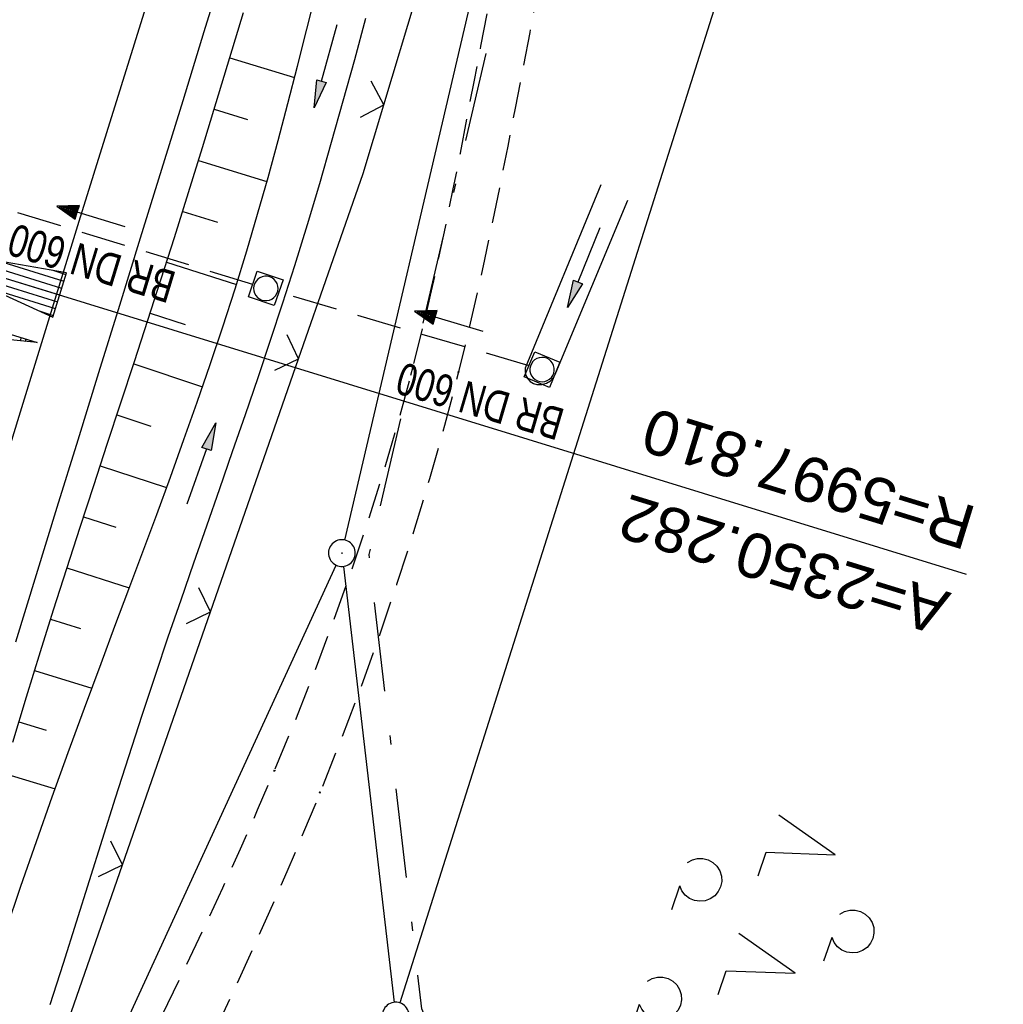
# Model space of a CAD drawing. Extents: x 510526 to 513920, y 467229 to 478797.
# Tile 340 of 467: x 512207 to 512263, y 475585 to 475640. Entities that reach past the tile are written whole.
import ezdxf

# ---------------------------------------------------------------- set-up
doc = ezdxf.new("R2010")
doc.units = 0
doc.header["$LTSCALE"] = 10
doc.header["$MEASUREMENT"] = 0
for name, pattern in [('AUSGEZOGEN', [0]), ('LT00', [0]), ('LT08', [0.42, 0.2, -0.1, 0.02, -0.1]), ('LT11', [0.3, 0.2, -0.1]), ('STRICHLINIE2', [0.375, 0.25, -0.125])]:
    doc.linetypes.add(name, pattern=pattern)
doc.layers.get('0').update_dxf_attribs({"linetype": 'LT00'})
for name, color, linetype in [('-EL-020', 250, 'LT00'), ('-Halt-Pfeil', 4, 'LT00'), ('-Haltung', 182, 'STRICHLINIE2'), ('-Haltungsbeschriftung', 182, 'LT00'), ('-QUE-20O', 11, 'LT00'), ('DFK_AB_L', 21, 'LT00'), ('DFK_AB_P', 7, 'LT00'), ('DFK_GZPKT', 250, 'LT00'), ('DFK_KATASTER', 250, 'LT00'), ('DFK_NUTZUNG', 250, 'LT00'), ('GEMEINDEGRENZE', 3, 'LT08'), ('PFEIL', 140, 'AUSGEZOGEN'), ('V89_AFBR_BAB', 250, 'LT00'), ('V89_BOESCH', 250, 'LT00'), ('V89_BOSCHUNG', 250, 'LT00'), ('V89_FELDWEG', 250, 'LT11'), ('V89_GRABEN', 250, 'LT00'), ('V89_KA_MULD', 182, 'LT00'), ('V89_LD_MARK', 250, 'LT00'), ('V89_ZAUN', 40, 'LT00')]:
    doc.layers.add(name, color=color, linetype=linetype)
doc.styles.add('Arial', font='ARIAL.TTF')
doc.styles.add('Haltungsbeschriftung', font='ARIAL.TTF', dxfattribs={"width": 0.75})

# ---------------------------------------------------------------- blocks, each defined once
blk = doc.blocks.new('SYMB7010')
at = {"color": 0, "linetype": 'ByBlock'}
for points in [[(-0.031408, 0.499213), (-0.093728, 0.49134), (-0.15457, 0.475719), (-0.212975, 0.452595), (-0.268021, 0.422333), (-0.31884, 0.385411), (-0.36463, 0.342411), (-0.40467, 0.29401), (-0.438329, 0.240973), (-0.465074, 0.184136), (-0.484486, 0.124395), (-0.496256, 0.062692), (-0.5002, 0)], [(0.5002, 0), (0.496256, 0.062692), (0.484485, 0.124395), (0.465074, 0.184136), (0.438329, 0.240973), (0.40467, 0.29401), (0.36463, 0.342411), (0.31884, 0.385411), (0.268021, 0.422333), (0.212975, 0.452595), (0.15457, 0.475719), (0.093728, 0.49134), (0.031408, 0.499213), (-0.031408, 0.499213)], [(-0.5002, 0), (-0.496256, -0.062692), (-0.484486, -0.124395), (-0.465075, -0.184136), (-0.438329, -0.240973), (-0.404671, -0.29401), (-0.36463, -0.342411), (-0.31884, -0.385411), (-0.268021, -0.422333), (-0.212975, -0.452595), (-0.154571, -0.475719), (-0.093728, -0.49134), (-0.031408, -0.499213), (0.031408, -0.499213)], [(0.031408, -0.499213), (0.093728, -0.491341), (0.15457, -0.475719), (0.212975, -0.452595), (0.268021, -0.422333), (0.31884, -0.385411), (0.36463, -0.342411), (0.404671, -0.294011), (0.438329, -0.240974), (0.465075, -0.184136), (0.484486, -0.124395), (0.496256, -0.062692), (0.500201, 0)]]:
    blk.add_lwpolyline(points, dxfattribs=at)
blk = doc.blocks.new('SYMB0003')
at = {"color": 0, "linetype": 'ByBlock'}
for p, q in [((-0.015712, 0), (0.010166, 0.012015)), ((0, -0.021257), (-0.015712, 0)), ((0.010166, 0.012015), (0, -0.021257))]:
    blk.add_line(p, q, dxfattribs=at)
for points in [[(-0.031395, 0.499013), (-0.093691, 0.491144), (-0.154509, 0.475528), (-0.21289, 0.452414), (-0.267913, 0.422164), (-0.318712, 0.385257), (-0.364484, 0.342274), (-0.404509, 0.293893), (-0.438154, 0.240877), (-0.464888, 0.184062), (-0.484292, 0.124345), (-0.496058, 0.062667), (-0.5, 0)], [(0.5, 0), (0.496057, 0.062667), (0.484292, 0.124345), (0.464888, 0.184062), (0.438153, 0.240877), (0.404509, 0.293893), (0.364484, 0.342274), (0.318712, 0.385257), (0.267913, 0.422164), (0.21289, 0.452414), (0.154509, 0.475528), (0.093691, 0.491144), (0.031395, 0.499013), (-0.031395, 0.499013)], [(-0.5, 0), (-0.496058, -0.062667), (-0.484292, -0.124345), (-0.464888, -0.184062), (-0.438154, -0.240877), (-0.404509, -0.293893), (-0.364485, -0.342274), (-0.318712, -0.385257), (-0.267914, -0.422164), (-0.21289, -0.452414), (-0.154509, -0.475529), (-0.093691, -0.491144), (-0.031395, -0.499014), (0.031395, -0.499014)], [(0.031395, -0.499014), (0.093691, -0.491144), (0.154509, -0.475529), (0.21289, -0.452414), (0.267914, -0.422164), (0.318712, -0.385257), (0.364485, -0.342274), (0.404509, -0.293893), (0.438154, -0.240877), (0.464889, -0.184062), (0.484292, -0.124345), (0.496058, -0.062667), (0.5, 0)]]:
    blk.add_lwpolyline(points, dxfattribs=at)
blk = doc.blocks.new('SYMB0018')
at = {"color": 0, "linetype": 'ByBlock'}
for p, q in [((1, 0.13), (0, 0)), ((0.923077, 0.12), (1, 0.12)), ((0.615385, 0.08), (1, 0.08)), ((0.000669, 0), (1, 0)), ((0.307692, 0.04), (1, 0.04)), ((0.307692, -0.04), (1, -0.04)), ((0.615385, -0.08), (1, -0.08)), ((0.923077, -0.12), (1, -0.12))]:
    blk.add_line(p, q, dxfattribs=at)
blk.add_lwpolyline([(0, 0), (1, -0.13), (1, 0.13)], dxfattribs=at)
blk = doc.blocks.new('SYMB0011')
at = {"color": 0, "linetype": 'ByBlock'}
for p, q in [((0.5, 0), (-0.5, 0)), ((0, 0.5), (0, -0.5))]:
    blk.add_line(p, q, dxfattribs=at)
blk = doc.blocks.new('SYMB1210')
at = {"color": 0, "linetype": 'ByBlock'}
blk.add_line((0.018815, -0.179014), (0.055623, -0.17119), dxfattribs=at)
for points in [[(-0.2, -0.2), (-0.2, 0.2), (0.2, 0.2), (0.2, -0.2), (-0.2, -0.2)], [(0.018815, 0.179014), (-0.018815, 0.179014), (-0.055623, 0.17119), (-0.09, 0.155885), (-0.120444, 0.133766), (-0.145623, 0.105801), (-0.164438, 0.073213), (-0.176067, 0.037424), (-0.18, 0)], [(0.18, 0), (0.176067, 0.037424), (0.164438, 0.073213), (0.145623, 0.105801), (0.120444, 0.133766), (0.09, 0.155885), (0.055623, 0.17119), (0.018815, 0.179014)], [(-0.18, 0), (-0.176067, -0.037424), (-0.164438, -0.073213), (-0.145623, -0.105801), (-0.120444, -0.133766), (-0.09, -0.155885), (-0.055623, -0.17119), (-0.018815, -0.179014), (0.018815, -0.179014)], [(0.055623, -0.17119), (0.09, -0.155885), (0.120444, -0.133766), (0.145623, -0.105801), (0.164438, -0.073213), (0.176067, -0.037424), (0.18, 0)]]:
    blk.add_lwpolyline(points, dxfattribs=at)
blk = doc.blocks.new('SYMB0024')
at = {"color": 0, "linetype": 'ByBlock'}
for p, q in [((-0.5, 0.5), (0, 0)), ((0, 0), (0.5, 0.5))]:
    blk.add_line(p, q, dxfattribs=at)
blk = doc.blocks.new('Pfreil3')
at = {"layer": 'PFEIL'}
blk.add_hatch(color=256, dxfattribs=at).paths.add_polyline_path([(-1.549, 0.273), (-1.549, -0.273), (0, 0)])
for p, q in [((-1.549, 0), (-4.831, 0)), ((-1.549, -0.273), (-1.549, 0.273)), ((-1.549, 0.273), (0, 0)), ((0, 0), (-1.549, -0.273))]:
    blk.add_line(p, q, dxfattribs=at)
blk = doc.blocks.new('SYMB7200')
at = {"color": 0, "linetype": 'ByBlock'}
for p, q in [((-0.255, 0.315), (-0.115, 0.315)), ((0.445, 0.315), (0.585, 0.315)), ((0, 0.185), (-0.11, -0.185)), ((0.7, 0.185), (0.59, -0.185)), ((-0.255, -0.585), (-0.115, -0.585)), ((0.445, -0.585), (0.585, -0.585))]:
    blk.add_line(p, q, dxfattribs=at)
for points in [[(-0.393816, 0.316692), (-0.416239, 0.337055), (-0.432849, 0.362384), (-0.442589, 0.391064), (-0.444836, 0.42127), (-0.439449, 0.451077), (-0.426769, 0.478585), (-0.407606, 0.502042), (-0.38318, 0.519953), (-0.355047, 0.531177), (-0.325, 0.535), (-0.294953, 0.531177), (-0.26682, 0.519953), (-0.242394, 0.502042), (-0.223231, 0.478585), (-0.210551, 0.451077), (-0.205164, 0.42127), (-0.207411, 0.391064), (-0.21715, 0.362383), (-0.233761, 0.337055), (-0.256184, 0.316692)], [(0.306184, 0.316692), (0.283761, 0.337055), (0.267151, 0.362383), (0.257411, 0.391064), (0.255164, 0.42127), (0.260551, 0.451077), (0.273231, 0.478585), (0.292394, 0.502042), (0.31682, 0.519953), (0.344953, 0.531177), (0.375, 0.535), (0.405047, 0.531177), (0.43318, 0.519953), (0.457606, 0.502041), (0.476769, 0.478585), (0.489449, 0.451077), (0.494836, 0.42127), (0.492589, 0.391064), (0.48285, 0.362383), (0.466239, 0.337055), (0.443816, 0.316692)], [(-0.45, -0.185), (-0.59, -0.185), (-0.7, 0.185), (-0.81, -0.185)], [(0.25, -0.185), (0.11, -0.185), (0, 0.185)], [(0.95, -0.185), (0.81, -0.185), (0.7, 0.185)], [(-0.393815, -0.583308), (-0.416239, -0.562945), (-0.432849, -0.537616), (-0.442589, -0.508936), (-0.444836, -0.47873), (-0.439448, -0.448923), (-0.426769, -0.421415), (-0.407606, -0.397958), (-0.38318, -0.380047), (-0.355047, -0.368823), (-0.325, -0.365), (-0.294953, -0.368823), (-0.26682, -0.380047), (-0.242394, -0.397959), (-0.223231, -0.421415), (-0.210551, -0.448923), (-0.205164, -0.47873), (-0.207411, -0.508936), (-0.217151, -0.537617), (-0.233761, -0.562945), (-0.256184, -0.583308)], [(0.306185, -0.583308), (0.283761, -0.562945), (0.267151, -0.537616), (0.257411, -0.508936), (0.255164, -0.47873), (0.260552, -0.448923), (0.273231, -0.421415), (0.292394, -0.397958), (0.31682, -0.380047), (0.344953, -0.368823), (0.375, -0.365), (0.405047, -0.368823), (0.43318, -0.380047), (0.457606, -0.397959), (0.476769, -0.421415), (0.489449, -0.448923), (0.494836, -0.47873), (0.492589, -0.508936), (0.482849, -0.537617), (0.466239, -0.562945), (0.443815, -0.583308)]]:
    blk.add_lwpolyline(points, dxfattribs=at)
blk = doc.blocks.new('SYMB0070')
at = {"color": 0, "linetype": 'ByBlock'}
for p, q in [((-0.5, 0), (0.2, 0)), ((0.5, 0), (0.2, 0.1)), ((0.2, 0.1), (0.2, 0)), ((0.468, 0), (0.21, 0.086)), ((0.21, 0.086), (0.21, -0.086)), ((0.21, -0.086), (0.468, 0)), ((0.22, -0.072), (0.437, 0)), ((0.23, -0.058), (0.405, 0)), ((0.24, -0.045), (0.374, 0)), ((0.342, 0), (0.25, 0.031)), ((0.25, 0.031), (0.25, -0.031)), ((0.25, -0.031), (0.342, 0)), ((0.26, -0.017), (0.31, 0)), ((0.27, -0.003), (0.279, 0))]:
    blk.add_line(p, q, dxfattribs=at)
for points in [[(0.2, 0), (0.2, -0.1), (0.5, 0)], [(0.437, 0), (0.22, 0.072), (0.22, -0.072)], [(0.405, 0), (0.23, 0.058), (0.23, -0.058)], [(0.374, 0), (0.24, 0.045), (0.24, -0.045)], [(0.31, 0), (0.26, 0.017), (0.26, -0.017)], [(0.279, 0), (0.27, 0.003), (0.27, -0.003)]]:
    blk.add_lwpolyline(points, dxfattribs=at)

msp = doc.modelspace()

# ---------------------------------------------------------------- linework, layer by layer
at = {"layer": '-EL-020'}
msp.add_line((512204.906, 475626.416), (512260.421, 475609.318), dxfattribs=at)
at = {"layer": '-Haltung'}
for p, q in [((512220.513, 475625.523), (512201.797, 475631.225)), ((512235.973, 475620.972), (512221.95, 475625.093))]:
    msp.add_line(p, q, dxfattribs=at)
at = {"layer": '-QUE-20O'}
for p, q in [((512207.533, 475622.551), (512207.477, 475622.37)), ((512207.782, 475622.339), (512207.82, 475622.463)), ((512208.106, 475622.375), (512208.086, 475622.308)), ((512208.39, 475622.277), (512208.393, 475622.286))]:
    msp.add_line(p, q, dxfattribs=at)
msp.add_lwpolyline([(512201.339, 475622.994), (512201.751, 475624.332), (512208.441, 475622.272), (512201.339, 475622.994)], dxfattribs=at)
at = {"layer": 'DFK_AB_L'}
for p, q in [((512225.661, 475611.22), (512237.24, 475660.78)), ((512204.494, 475564.841), (512225.177, 475609.809))]:
    msp.add_line(p, q, dxfattribs=at)
at = {"layer": 'DFK_KATASTER'}
for p, q in [((512251.504, 475657.355), (512228.726, 475585.315)), ((512225.577, 475609.745), (512228.414, 475585.345))]:
    msp.add_line(p, q, dxfattribs=at)
at = {"layer": 'GEMEINDEGRENZE', "ltscale": 2.5, "flags": 128}
msp.add_lwpolyline([(512449.042, 475402.043), (512420.177, 475407.565), (512394.807, 475414.054), (512349.273, 475430.894), (512332.552, 475438.84), (512267.813, 475490.734), (512251.305, 475522.191), (512242.372, 475555.297), (512229.966, 475584.983), (512227.01, 475610.403), (512238.863, 475661.136), (512275.546, 475791.694), (512297.962, 475860.403), (512299.316, 475864.34), (512322.104, 475898.593), (512340.391, 475931.958), (512366.594, 476019.311), (512318.086, 476028.592), (512312.283, 476031.122), (512305.694, 476033.81), (512287.822, 475996.961), (512243.161, 475928.693), (512232.748, 475919.285), (512200.581, 475820.897), (512193.735, 475799.022), (512174.798, 475704.059), (512153.081, 475591.513), (512137.53, 475520.718), (512131.519, 475505.406), (512079.506, 475365.736), (512045.164, 475285.065), (511996.853, 475193.51), (511968.58, 475139.946), (511923.925, 475031.144), (511909.15, 474966.235), (511901.23, 474898.737), (511940.213, 474729.591), (511948.11, 474671.168), (511959.932, 474649.278), (511949.368, 474579.355), (511923.586, 474424.01), (511922.286, 474397.281), (511902.072, 474265.529), (511883.418, 474171.19), (511840.834, 474046.671), (511811.057, 474002.189), (511789.857, 473974.022), (511738.643, 473910.572), (511734.929, 473905.975), (511711.896, 473880.455), (511676.775, 473841.536), (511661.057, 473825.368), (511656.149, 473820.18), (511647.785, 473811.308), (511604.862, 473771.83), (511589.09, 473758.195), (511554.149, 473690.454), (511530.615, 473670.042), (511510.607, 473640.164), (511417.146, 473647.451), (511399.927, 473617.635), (511399.303, 473598.994), (511391.568, 473572.158), (511385.527, 473532.588), (511382.424, 473506.568), (511379.564, 473490.687), (511376.762, 473467.525), (511377.202, 473446.756), (511375.159, 473429.799), (511374.8, 473404.865), (511375.414, 473387.274), (511377.463, 473378.267), (511379.748, 473364.153), (511381.834, 473342.87), (511384.505, 473307.855), (511383.005, 473292.206), (511378.941, 473272.503), (511363.924, 473241.627), (511343.536, 473221.822), (511333.863, 473218.847), (511320.582, 473208.545), (511312.839, 473198.803), (511304.613, 473186.129), (511295.338, 473174.248), (511276.665, 473143.257), (511247.062, 473107.829), (511220.154, 473075.522), (511209.956, 473060.179), (511192.691, 473040.287), (511159.706, 473009.473), (511137.791, 472985.618), (511138.234, 472997.658), (511133.946, 473001.3), (511127.754, 472996.4), (511117.541, 472978.813), (511095.455, 472960.681), (511068.721, 472945.374), (511062.623, 472935.673), (511054.274, 472932.268), (511004.989, 472918.683), (510993.385, 472905.545), (510985.6, 472889.865), (510969.156, 472866.894), (510956.817, 472847.223), (510952.628, 472840.298), (510942.144, 472834.756), (510925.191, 472825.028), (510922.969, 472827.249), (510875.459, 472874.79), (510825.127, 472925.202), (510821.3, 472929.056), (510869.782, 472985.538), (510927.923, 473053.118), (510935.973, 473062.469), (510982.9, 473117.01), (510983.353, 473117.614), (510990.272, 473126.704), (510995.255, 473137.196), (510997.977, 473148.976), (510999.628, 473159.454), (511014.288, 473252.434)], dxfattribs=at)
at = {"layer": 'V89_AFBR_BAB'}
msp.add_lwpolyline([(512234.551, 475692.788), (512233.09, 475688.233), (512231.634, 475683.676), (512230.18, 475679.118), (512228.728, 475674.56), (512227.49, 475670.67), (512226.253, 475666.779), (512225.019, 475662.888), (512223.789, 475658.995), (512222.563, 475655.101), (512221.344, 475651.205), (512220.147, 475647.358), (512218.956, 475643.51), (512217.768, 475639.66), (512216.582, 475635.81), (512215.395, 475631.96), (512214.207, 475628.11), (512213.041, 475624.343), (512211.873, 475620.576), (512210.705, 475616.809), (512209.538, 475613.041), (512208.375, 475609.273), (512207.217, 475605.503)], dxfattribs=at)
at = {"layer": 'V89_BOESCH'}
msp.add_lwpolyline([(512207.066, 475599.9), (512207.835, 475602.448), (512208.618, 475604.991), (512209.348, 475607.314), (512210.089, 475609.634), (512210.84, 475611.95), (512211.596, 475614.265), (512212.356, 475616.579), (512213.117, 475618.893), (512213.877, 475621.207), (512214.632, 475623.522), (512215.382, 475625.839), (512216.122, 475628.159), (512216.911, 475630.672), (512217.688, 475633.189), (512218.457, 475635.708), (512219.219, 475638.229), (512219.977, 475640.752)], dxfattribs=at)
at = {"layer": 'V89_BOSCHUNG'}
for p, q in [((512219.211, 475638.204), (512222.837, 475637.109)), ((512218.342, 475635.332), (512220.211, 475634.768)), ((512217.468, 475632.472), (512221.292, 475631.298)), ((512216.581, 475629.616), (512218.523, 475629.011)), ((512215.681, 475626.774), (512219.585, 475625.517)), ((512214.764, 475623.927), (512216.712, 475623.291)), ((512213.836, 475621.084), (512217.693, 475619.804)), ((512212.9, 475618.234), (512214.798, 475617.604)), ((512211.963, 475615.384), (512215.674, 475614.153)), ((512211.027, 475612.524), (512212.832, 475611.935)), ((512210.099, 475609.663), (512213.591, 475608.541)), ((512209.184, 475606.796), (512210.863, 475606.266)), ((512208.288, 475603.924), (512211.496, 475602.928)), ((512207.411, 475601.048), (512208.936, 475600.583)), ((512206.549, 475598.166), (512209.441, 475597.3))]:
    msp.add_line(p, q, dxfattribs=at)
at = {"layer": 'V89_FELDWEG', "flags": 128}
for points in [[(512211.533, 475576.705), (512212.595, 475578.845), (512213.653, 475580.987), (512214.707, 475583.131), (512215.753, 475585.279), (512216.788, 475587.432), (512217.811, 475589.591), (512218.817, 475591.757), (512219.805, 475593.932), (512220.773, 475596.117), (512221.716, 475598.313), (512222.863, 475601.084), (512223.965, 475603.873), (512225.02, 475606.68), (512226.026, 475609.506), (512226.979, 475612.349), (512227.876, 475615.208), (512228.714, 475618.084), (512229.492, 475620.976), (512229.983, 475622.947), (512230.449, 475624.924), (512230.892, 475626.906), (512231.316, 475628.893), (512231.724, 475630.884), (512232.12, 475632.878), (512232.507, 475634.874), (512232.889, 475636.871), (512233.269, 475638.869), (512233.651, 475640.866), (512234.038, 475642.862), (512234.434, 475644.856), (512234.841, 475646.847), (512235.265, 475648.835), (512235.838, 475651.392), (512236.44, 475653.943), (512237.067, 475656.487), (512237.715, 475659.027), (512238.381, 475661.562), (512239.061, 475664.094), (512239.753, 475666.624), (512240.452, 475669.151), (512241.155, 475671.677), (512241.859, 475674.203), (512243.437, 475679.899), (512245.001, 475685.597), (512246.554, 475691.298), (512248.095, 475697.001), (512249.626, 475702.707), (512250.522, 475706.064), (512251.417, 475709.422), (512252.312, 475712.779), (512253.208, 475716.136), (512254.108, 475719.492), (512255.013, 475722.847), (512255.925, 475726.2), (512256.845, 475729.551), (512258.364, 475735), (512259.908, 475740.442), (512261.476, 475745.878), (512263.069, 475751.306), (512264.685, 475756.727), (512265.555, 475759.617), (512266.43, 475762.506), (512267.306, 475765.394), (512268.182, 475768.282), (512269.054, 475771.171), (512269.921, 475774.062), (512270.78, 475776.955), (512271.628, 475779.851), (512272.465, 475782.751), (512273.286, 475785.656), (512273.991, 475788.201), (512274.686, 475790.749), (512275.374, 475793.3), (512276.058, 475795.852), (512276.74, 475798.404), (512277.423, 475800.955), (512278.112, 475803.505), (512278.807, 475806.052), (512279.514, 475808.596), (512280.234, 475811.136), (512280.97, 475813.671), (512281.866, 475816.665), (512282.786, 475819.651), (512283.73, 475822.63), (512284.693, 475825.604), (512285.674, 475828.573), (512286.671, 475831.537), (512287.681, 475834.499), (512288.702, 475837.458), (512289.732, 475840.416), (512290.431, 475842.413), (512291.137, 475844.408), (512291.85, 475846.4), (512292.576, 475848.387), (512293.315, 475850.369), (512294.072, 475852.342), (512294.849, 475854.307), (512295.648, 475856.261), (512296.474, 475858.204), (512297.328, 475860.133), (512298.214, 475862.047), (512299.134, 475863.944), (512300.145, 475865.929), (512301.195, 475867.895), (512302.279, 475869.844), (512303.396, 475871.775), (512304.541, 475873.691), (512305.712, 475875.591), (512306.905, 475877.478), (512308.117, 475879.352), (512309.42, 475881.325), (512310.736, 475883.287), (512312.065, 475885.24), (512313.403, 475887.187), (512314.747, 475889.129), (512316.094, 475891.07), (512317.441, 475893.011), (512318.785, 475894.954), (512320.124, 475896.903), (512321.538, 475898.983), (512322.939, 475901.073), (512324.326, 475903.172), (512325.695, 475905.283), (512327.044, 475907.407), (512328.37, 475909.544), (512329.671, 475911.695), (512330.944, 475913.862), (512332.187, 475916.046), (512333.397, 475918.247), (512334.571, 475920.466), (512335.731, 475922.752), (512336.854, 475925.056), (512337.942, 475927.378), (512338.999, 475929.716), (512340.025, 475932.068), (512341.025, 475934.432), (512342, 475936.808), (512342.953, 475939.193), (512343.887, 475941.586), (512345.016, 475944.55), (512346.116, 475947.525), (512347.184, 475950.51), (512348.219, 475953.506), (512349.215, 475956.513), (512350.172, 475959.532), (512351.085, 475962.564), (512351.952, 475965.607), (512352.548, 475967.809), (512353.121, 475970.017), (512353.675, 475972.229), (512354.213, 475974.447), (512354.737, 475976.668), (512355.252, 475978.892), (512355.76, 475981.119), (512356.264, 475983.347), (512356.768, 475985.576), (512357.273, 475987.805), (512357.785, 475990.033), (512358.322, 475992.334), (512358.873, 475994.631), (512359.439, 475996.924), (512360.026, 475999.211), (512360.637, 476001.491), (512361.275, 476003.762), (512361.945, 476006.022), (512362.649, 476008.271), (512363.392, 476010.506), (512364.101, 476012.521), (512364.841, 476014.524), (512365.61, 476016.518), (512366.404, 476018.503), (512367.22, 476020.48), (512368.055, 476022.45), (512368.906, 476024.415), (512369.769, 476026.376), (512370.642, 476028.333), (512371.521, 476030.288), (512372.403, 476032.242), (512373.286, 476034.196), (512374.046, 476035.887), (512374.8, 476037.581), (512375.545, 476039.277), (512376.277, 476040.978), (512376.993, 476042.685), (512377.689, 476044.399), (512378.362, 476046.121), (512379.008, 476047.852), (512379.624, 476049.594), (512380.285, 476051.593), (512380.906, 476053.607), (512381.491, 476055.632), (512382.041, 476057.668), (512382.562, 476059.714), (512383.055, 476061.768), (512383.526, 476063.827), (512383.976, 476065.892), (512384.411, 476067.96), (512384.799, 476069.867), (512385.18, 476071.774), (512385.557, 476073.682), (512385.933, 476075.59), (512386.311, 476077.496), (512386.695, 476079.4), (512387.088, 476081.302), (512387.494, 476083.2), (512387.915, 476085.095), (512388.356, 476086.984), (512388.819, 476088.869), (512389.491, 476091.429), (512390.208, 476093.978), (512390.966, 476096.516), (512391.761, 476099.044), (512392.591, 476101.563), (512393.452, 476104.071), (512394.339, 476106.571), (512395.251, 476109.061), (512396.359, 476112.007), (512397.494, 476114.941), (512398.653, 476117.865), (512399.834, 476120.78), (512401.035, 476123.686), (512402.253, 476126.585), (512403.486, 476129.478), (512404.733, 476132.365), (512405.99, 476135.247), (512407.257, 476138.125), (512408.53, 476141.001), (512409.807, 476143.875), (512411.086, 476146.748), (512412.366, 476149.621), (512413.643, 476152.495), (512414.916, 476155.371), (512416.458, 476158.877), (512417.993, 476162.386), (512419.522, 476165.898), (512421.048, 476169.411), (512422.572, 476172.924), (512424.098, 476176.437), (512425.627, 476179.948), (512427.412, 476184.03), (512429.202, 476188.11), (512430.996, 476192.188), (512432.793, 476196.265), (512434.59, 476200.342), (512436.387, 476204.419), (512437.786, 476207.598), (512439.181, 476210.778), (512440.57, 476213.961), (512441.951, 476217.148), (512443.321, 476220.339), (512444.678, 476223.536), (512446.019, 476226.739), (512447.343, 476229.95), (512448.366, 476232.468), (512449.379, 476234.991), (512450.386, 476237.516), (512451.389, 476240.043), (512452.391, 476242.57), (512453.395, 476245.096), (512454.405, 476247.62), (512455.421, 476250.14), (512456.449, 476252.656), (512457.49, 476255.167), (512458.547, 476257.67), (512459.538, 476259.971), (512460.542, 476262.266), (512461.558, 476264.556), (512462.583, 476266.843), (512463.613, 476269.127), (512464.648, 476271.409), (512465.683, 476273.691), (512466.717, 476275.974), (512467.747, 476278.259), (512468.771, 476280.546), (512469.785, 476282.837), (512470.877, 476285.338), (512471.958, 476287.843), (512473.03, 476290.352), (512474.095, 476292.865), (512475.156, 476295.379), (512476.214, 476297.894), (512477.273, 476300.409), (512478.335, 476302.923), (512479.401, 476305.434), (512480.474, 476307.943), (512481.659, 476310.684), (512482.853, 476313.421), (512484.054, 476316.155), (512485.261, 476318.887), (512486.47, 476321.617), (512487.68, 476324.347), (512488.89, 476327.078), (512490.095, 476329.81), (512490.997, 476331.863)], [(512493.026, 476331.178), (512492.156, 476329.12), (512491.012, 476326.392), (512489.875, 476323.66), (512488.743, 476320.927), (512487.612, 476318.193), (512486.48, 476315.459), (512485.344, 476312.727), (512484.203, 476309.998), (512483.052, 476307.272), (512481.696, 476304.099), (512480.327, 476300.932), (512478.945, 476297.77), (512477.552, 476294.613), (512476.149, 476291.46), (512474.739, 476288.31), (512473.322, 476285.163), (512471.9, 476282.018), (512470.617, 476279.188), (512469.334, 476276.358), (512468.053, 476273.526), (512466.778, 476270.693), (512465.51, 476267.856), (512464.253, 476265.015), (512463.009, 476262.168), (512461.781, 476259.315), (512460.571, 476256.454), (512459.545, 476253.983), (512458.532, 476251.506), (512457.53, 476249.025), (512456.536, 476246.54), (512455.547, 476244.054), (512454.562, 476241.565), (512453.576, 476239.077), (512452.589, 476236.589), (512451.597, 476234.104), (512450.599, 476231.621), (512449.59, 476229.142), (512448.418, 476226.303), (512447.233, 476223.471), (512446.035, 476220.643), (512444.827, 476217.82), (512443.612, 476215), (512442.39, 476212.182), (512441.164, 476209.367), (512439.935, 476206.552), (512438.707, 476203.737), (512436.89, 476199.567), (512435.076, 476195.396), (512433.263, 476191.224), (512431.45, 476187.053), (512429.635, 476182.882), (512427.817, 476178.713), (512425.691, 476173.851), (512423.56, 476168.992), (512421.425, 476164.134), (512419.288, 476159.278), (512417.149, 476154.423), (512415.596, 476150.897), (512414.044, 476147.37), (512412.497, 476143.841), (512410.956, 476140.31), (512409.423, 476136.775), (512407.9, 476133.236), (512406.39, 476129.691), (512404.895, 476126.139), (512403.417, 476122.579), (512401.957, 476119.011), (512400.518, 476115.433), (512399.103, 476111.845), (512397.712, 476108.245), (512396.88, 476106.048), (512396.062, 476103.846), (512395.261, 476101.638), (512394.482, 476099.423), (512393.728, 476097.201), (512393.004, 476094.97), (512392.312, 476092.73), (512391.658, 476090.481), (512391.044, 476088.222), (512390.574, 476086.365), (512390.13, 476084.502), (512389.708, 476082.633), (512389.306, 476080.759), (512388.919, 476078.881), (512388.544, 476077), (512388.177, 476075.115), (512387.814, 476073.229), (512387.453, 476071.342), (512387.09, 476069.454), (512386.72, 476067.567), (512386.336, 476065.659), (512385.939, 476063.753), (512385.526, 476061.851), (512385.094, 476059.954), (512384.639, 476058.064), (512384.159, 476056.182), (512383.65, 476054.308), (512383.109, 476052.446), (512382.533, 476050.595), (512381.919, 476048.757), (512381.288, 476046.996), (512380.623, 476045.247), (512379.93, 476043.508), (512379.212, 476041.777), (512378.474, 476040.054), (512377.722, 476038.335), (512376.96, 476036.619), (512376.193, 476034.905), (512375.425, 476033.191), (512374.39, 476030.862), (512373.366, 476028.53), (512372.356, 476026.191), (512371.365, 476023.847), (512370.394, 476021.495), (512369.448, 476019.134), (512368.53, 476016.764), (512367.643, 476014.383), (512366.79, 476011.99), (512365.975, 476009.584), (512365.256, 476007.347), (512364.57, 476005.099), (512363.911, 476002.842), (512363.277, 476000.576), (512362.664, 475998.304), (512362.069, 475996.026), (512361.488, 475993.745), (512360.918, 475991.46), (512360.355, 475989.173), (512359.764, 475986.751), (512359.174, 475984.329), (512358.583, 475981.908), (512357.988, 475979.488), (512357.387, 475977.07), (512356.777, 475974.655), (512356.156, 475972.243), (512355.52, 475969.836), (512354.868, 475967.432), (512354.196, 475965.034), (512352.979, 475960.889), (512351.696, 475956.763), (512350.348, 475952.657), (512348.936, 475948.572), (512347.459, 475944.509), (512345.918, 475940.47), (512344.69, 475937.379), (512343.423, 475934.304), (512342.115, 475931.247), (512340.765, 475928.208), (512339.371, 475925.189), (512337.933, 475922.191), (512336.447, 475919.216), (512334.622, 475915.718), (512332.73, 475912.254), (512330.772, 475908.827), (512328.751, 475905.438), (512326.666, 475902.087), (512324.521, 475898.776), (512322.315, 475895.507), (512321.105, 475893.766), (512319.883, 475892.036), (512318.65, 475890.312), (512317.412, 475888.593), (512316.17, 475886.876), (512314.93, 475885.158), (512313.694, 475883.436), (512312.467, 475881.707), (512311.251, 475879.97), (512310.05, 475878.221), (512308.816, 475876.38), (512307.605, 475874.521), (512306.421, 475872.647), (512305.265, 475870.754), (512304.142, 475868.844), (512303.054, 475866.914), (512302.004, 475864.966), (512300.994, 475862.997), (512300.077, 475861.113), (512299.195, 475859.212), (512298.346, 475857.295), (512297.527, 475855.365), (512296.735, 475853.422), (512295.965, 475851.469), (512295.216, 475849.507), (512294.483, 475847.537), (512293.764, 475845.561), (512293.056, 475843.581), (512292.355, 475841.598), (512291.658, 475839.615), (512290.732, 475836.971), (512289.811, 475834.327), (512288.896, 475831.683), (512287.991, 475829.036), (512287.097, 475826.387), (512286.218, 475823.733), (512285.356, 475821.075), (512284.514, 475818.412), (512283.694, 475815.742), (512282.898, 475813.064), (512282.233, 475810.75), (512281.586, 475808.431), (512280.953, 475806.107), (512280.332, 475803.779), (512279.721, 475801.448), (512279.116, 475799.115), (512278.515, 475796.781), (512277.916, 475794.447), (512277.315, 475792.112), (512276.709, 475789.779), (512276.097, 475787.448), (512275.475, 475785.12), (512274.674, 475782.188), (512273.855, 475779.262), (512273.022, 475776.34), (512272.176, 475773.421), (512271.32, 475770.506), (512270.456, 475767.592), (512269.587, 475764.681), (512268.714, 475761.77), (512267.841, 475758.859), (512266.969, 475755.948), (512265.815, 475752.072), (512264.669, 475748.193), (512263.536, 475744.311), (512262.415, 475740.425), (512261.311, 475736.535), (512260.224, 475732.64), (512259.157, 475728.739), (512258.36, 475725.77), (512257.573, 475722.798), (512256.793, 475719.825), (512256.017, 475716.85), (512255.243, 475713.875), (512254.466, 475710.901), (512253.686, 475707.928), (512252.897, 475704.957), (512252.099, 475701.989), (512251.237, 475698.841), (512250.363, 475695.696), (512249.48, 475692.554), (512248.59, 475689.413), (512247.696, 475686.273), (512246.802, 475683.134), (512245.909, 475679.994), (512245.021, 475676.852), (512244.14, 475673.708), (512243.357, 475670.879), (512242.585, 475668.047), (512241.826, 475665.211), (512241.083, 475662.371), (512240.359, 475659.527), (512239.655, 475656.678), (512238.976, 475653.823), (512238.322, 475650.962), (512237.697, 475648.095), (512237.257, 475645.983), (512236.83, 475643.867), (512236.413, 475641.749), (512236.002, 475639.63), (512235.594, 475637.511), (512235.186, 475635.391), (512234.774, 475633.273), (512234.354, 475631.156), (512233.922, 475629.042), (512233.477, 475626.931), (512233.013, 475624.824), (512232.527, 475622.723), (512232.017, 475620.627), (512231.235, 475617.63), (512230.396, 475614.647), (512229.502, 475611.68), (512228.554, 475608.728), (512227.555, 475605.793), (512226.506, 475602.875), (512225.409, 475599.975), (512224.266, 475597.094), (512223.346, 475594.865), (512222.402, 475592.647), (512221.437, 475590.438), (512220.453, 475588.237), (512219.452, 475586.044), (512218.438, 475583.856), (512217.414, 475581.673), (512216.382, 475579.494), (512215.344, 475577.317), (512214.303, 475575.142)]]:
    msp.add_lwpolyline(points, dxfattribs=at)
at = {"layer": 'V89_GRABEN'}
for p, q in [((512239.983, 475631.096), (512235.75, 475620.849)), ((512237.468, 475620.58), (512241.498, 475630.243))]:
    msp.add_line(p, q, dxfattribs=at)
for points in [[(512206.677, 475589.34), (512207.525, 475591.847), (512208.392, 475594.348), (512209.277, 475596.843), (512210.176, 475599.333), (512211.087, 475601.82), (512212.007, 475604.304), (512212.787, 475606.392), (512213.568, 475608.48), (512214.348, 475610.568), (512215.124, 475612.657), (512215.892, 475614.748), (512216.649, 475616.843), (512217.393, 475618.942), (512218.119, 475621.046), (512218.826, 475623.156), (512219.508, 475625.274), (512220.165, 475627.399), (512220.771, 475629.455), (512221.353, 475631.517), (512221.915, 475633.586), (512222.462, 475635.66), (512222.998, 475637.737), (512223.526, 475639.817), (512224.05, 475641.898)], [(512226.819, 475640.42), (512226.187, 475638.101), (512225.546, 475635.785), (512224.894, 475633.472), (512224.226, 475631.164), (512223.539, 475628.862), (512222.832, 475626.567), (512222.165, 475624.476), (512221.481, 475622.39), (512220.783, 475620.308), (512220.073, 475618.23), (512219.355, 475616.154), (512218.633, 475614.08), (512217.908, 475612.006), (512217.185, 475609.932), (512216.465, 475607.856), (512215.754, 475605.778), (512215.052, 475603.697), (512214.292, 475601.393), (512213.544, 475599.085), (512212.807, 475596.773), (512212.076, 475594.46), (512211.348, 475592.145), (512210.62, 475589.831), (512209.889, 475587.518), (512209.151, 475585.207)], [(512235.75, 475620.849), (512235.743, 475620.639), (512235.789, 475620.435), (512235.887, 475620.25), (512236.029, 475620.096), (512236.206, 475619.983), (512236.405, 475619.92), (512236.675, 475619.922), (512236.935, 475619.997), (512237.165, 475620.139), (512237.347, 475620.338), (512237.468, 475620.58)]]:
    msp.add_lwpolyline(points, dxfattribs=at)
at = {"layer": 'V89_LD_MARK'}
msp.add_lwpolyline([(512274.167, 475822.514), (512268.012, 475804.662), (512261.913, 475786.791), (512255.871, 475768.9), (512250.048, 475751.479), (512244.279, 475734.041), (512238.563, 475716.585), (512232.9, 475699.112), (512227.289, 475681.621), (512221.731, 475664.114), (512216.224, 475646.591), (512210.769, 475629.051), (512207.327, 475617.889), (512203.906, 475606.72), (512200.507, 475595.545), (512197.131, 475584.362)], dxfattribs=at)
at = {"layer": 'V89_ZAUN'}
for p, q in [((512227.836, 475635.588), (512232.154, 475649.953)), ((512218.137, 475607.203), (512223.069, 475621.368)), ((512213.205, 475593.037), (512218.137, 475607.203)), ((512208.273, 475578.871), (512213.205, 475593.037))]:
    msp.add_line(p, q, dxfattribs=at)
msp.add_lwpolyline([(512223.069, 475621.368), (512226.676, 475631.729), (512227.836, 475635.588)], dxfattribs=at)

# ---------------------------------------------------------------- block references
at = {"layer": '-EL-020', "xscale": 9.999999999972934, "yscale": 10, "zscale": 10, "rotation": 342.8829200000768}
msp.add_blockref('SYMB0018', (512200.128, 475627.887), dxfattribs=at)
at = {"layer": '-Halt-Pfeil', "yscale": 4, "zscale": 4}
for p, xscale, rotation in [((512211.446, 475629.33), 4.000000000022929, 163.0562671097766), ((512231.473, 475623.464), 3.999999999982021, 163.6265571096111)]:
    msp.add_blockref('SYMB0070', p, dxfattribs=dict(at, xscale=xscale, rotation=rotation))
at = {"layer": 'DFK_AB_P', "xscale": 1.499999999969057, "yscale": 1.5, "zscale": 1.5, "rotation": 251.2881100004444}
msp.add_blockref('SYMB0003', (512225.49, 475610.49), dxfattribs=at)
at = {"layer": 'DFK_GZPKT', "xscale": 1.499999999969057, "yscale": 1.5, "zscale": 1.5, "rotation": 251.2881100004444}
msp.add_blockref('SYMB7010', (512228.5, 475584.6), dxfattribs=at)
at = {"layer": 'DFK_NUTZUNG', "xscale": 9.99999999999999, "yscale": 10, "zscale": 10, "rotation": 251.28826}
msp.add_blockref('SYMB7200', (512249.1, 475587.566), dxfattribs=at)
at = {"layer": 'PFEIL'}
for p, rotation in [((512223.928, 475635.415), 254.46669697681), ((512238.124, 475624.232), 247.9162343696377), ((512218.425, 475617.777), 70.4728974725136)]:
    msp.add_blockref('Pfreil3', p, dxfattribs=dict(at, rotation=rotation))
at = {"layer": 'V89_FELDWEG', "xscale": 0.09999999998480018, "yscale": 0.09999999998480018, "zscale": 0.1, "rotation": 251.3214071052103}
for p in [(512229.492, 475620.976), (512232.017, 475620.627), (512221.716, 475598.313), (512224.266, 475597.094)]:
    msp.add_blockref('SYMB0011', p, dxfattribs=at)
at = {"layer": 'V89_KA_MULD', "zscale": 3.8}
for p, xscale, yscale, rotation in [((512221.23, 475625.304), 3.800000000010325, 3.800000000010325, 251.3214071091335), ((512236.693, 475620.761), 3.799999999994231, 3.800000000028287, 67.360747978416)]:
    msp.add_blockref('SYMB1210', p, dxfattribs=dict(at, xscale=xscale, yscale=yscale, rotation=rotation))
at = {"layer": 'V89_ZAUN', "yscale": 2.099999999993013, "zscale": 2.1}
for p, xscale, rotation in [((512227.836, 475635.588), 2.099999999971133, 73.26958710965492), ((512223.069, 475621.368), 2.100000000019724, 70.80381711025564), ((512218.137, 475607.203), 2.100000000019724, 70.80381711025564), ((512213.205, 475593.037), 2.100000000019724, 70.80381711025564)]:
    msp.add_blockref('SYMB0024', p, dxfattribs=dict(at, xscale=xscale, rotation=rotation))

# ---------------------------------------------------------------- texts
at = {"layer": '-EL-020', "style": 'Arial'}
for s, p in [('R=5997.810', (512261.11, 475613.03)), ('A=2350.282', (512259.638, 475608.251))]:
    msp.add_text(s, height=2.5, rotation=-197.1171, dxfattribs=at).set_placement(p)
at = {"layer": '-Haltungsbeschriftung', "style": 'Haltungsbeschriftung', "width": 0.75}
for rotation, p in [(163.0563, (512216.3, 475626.183)), (163.6266, (512238.044, 475618.514))]:
    msp.add_text('BR DN 600', height=1.8, rotation=rotation, dxfattribs=at).set_placement(p)

doc.saveas('drawing.dxf')
